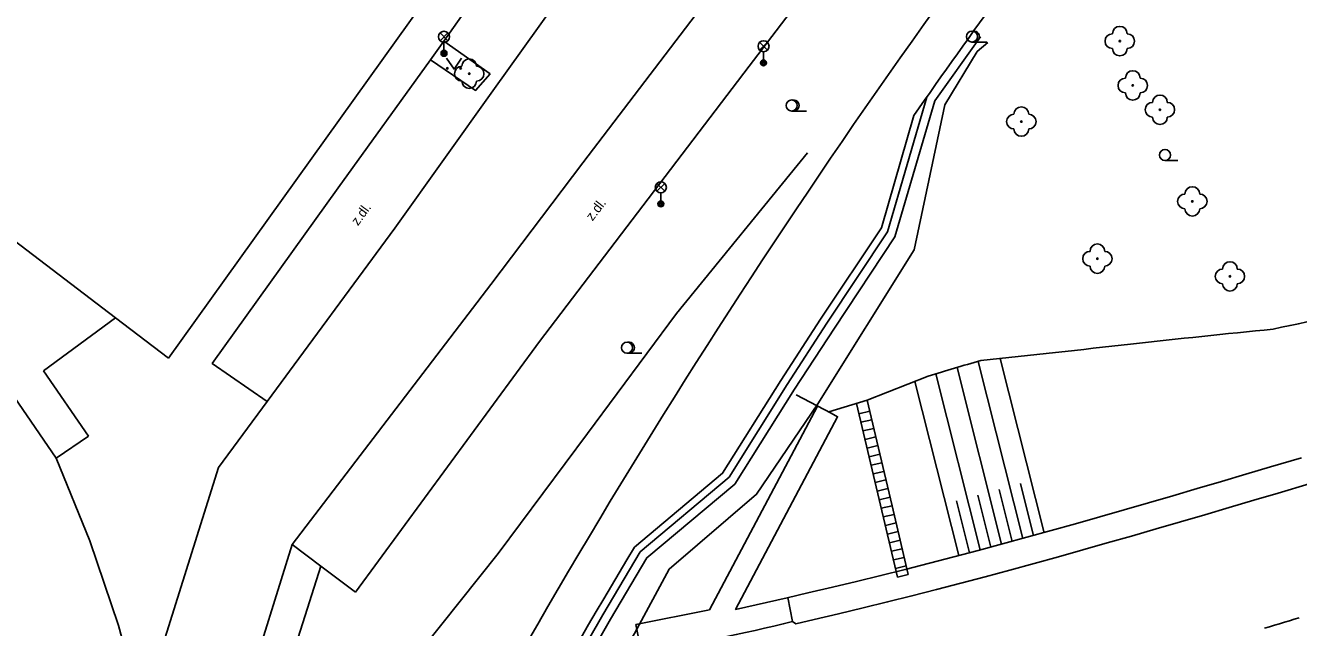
# Model space of a CAD drawing. Extents: x -595546 to -593986, y -1160845 to -1159202.
# Drawn here: x -595115 to -595028.6, y -1159537.8 to -1159496.9 of the extents above; entities that cross this region are included whole.
import ezdxf

# ---------------------------------------------------------------- set-up
doc = ezdxf.new("R2010")
doc.units = 0
for name, color, linetype in [('DOP - rozhrani ploch obecne', 7, 'Continuous'), ('Level 22', 7, 'Continuous'), ('Level 33', 7, 'Continuous'), ('Level 36', 7, 'Continuous'), ('TM - budovy zdene_ betonove - VP', 7, 'Continuous'), ('TM - chodniky - VP', 7, 'Continuous'), ('TM - komunikace - VP', 7, 'Continuous'), ('TM - letecke snimky - pomocna linie', 7, 'Continuous'), ('TM - popis povrchu', 7, 'Continuous'), ('TM - rozhrani mezi zpev. plochami mezi sebou - VP', 7, 'Continuous'), ('TM - rozhrani ploch obecne - VP', 7, 'Continuous'), ('TM - srafovani', 7, 'Continuous')]:
    doc.layers.add(name, color=color, linetype=linetype)

msp = doc.modelspace()

# ---------------------------------------------------------------- linework, layer by layer
at = {"layer": 'DOP - rozhrani ploch obecne'}
for p, q in [((-595060.298, -1159523.229), (-595062.663, -1159521.977)), ((-595058.574, -1159522.562), (-595055.79, -1159534.354)), ((-595057.197, -1159525.131), (-595057.854, -1159522.351)), ((-595061.225, -1159522.738), (-595068.546, -1159536.57)), ((-595057.68, -1159523.087), (-595058.41, -1159523.259)), ((-595057.542, -1159523.671), (-595058.272, -1159523.843)), ((-595057.404, -1159524.255), (-595058.134, -1159524.427)), ((-595057.266, -1159524.839), (-595057.996, -1159525.011)), ((-595056.163, -1159529.51), (-595057.197, -1159525.131)), ((-595057.128, -1159525.423), (-595057.858, -1159525.595)), ((-595056.99, -1159526.007), (-595057.72, -1159526.179)), ((-595056.852, -1159526.591), (-595057.582, -1159526.763)), ((-595056.715, -1159527.175), (-595057.444, -1159527.347)), ((-595056.577, -1159527.759), (-595057.307, -1159527.931)), ((-595056.439, -1159528.343), (-595057.169, -1159528.515)), ((-595056.301, -1159528.926), (-595057.031, -1159529.099)), ((-595056.163, -1159529.51), (-595056.893, -1159529.683)), ((-595055.06, -1159534.182), (-595056.163, -1159529.51)), ((-595056.025, -1159530.094), (-595056.755, -1159530.267)), ((-595055.887, -1159530.678), (-595056.617, -1159530.851)), ((-595055.749, -1159531.262), (-595056.479, -1159531.435)), ((-595055.611, -1159531.846), (-595056.341, -1159532.019)), ((-595055.473, -1159532.43), (-595056.203, -1159532.602)), ((-595055.335, -1159533.014), (-595056.065, -1159533.186)), ((-595055.198, -1159533.598), (-595055.927, -1159533.77)), ((-595055.06, -1159534.182), (-595055.79, -1159534.354)), ((-595062.906, -1159537.375), (-595063.243, -1159535.742)), ((-595068.546, -1159536.57), (-595073.534, -1159537.559)), ((-595073.534, -1159537.559), (-595071.32, -1159548.997))]:
    msp.add_line(p, q, dxfattribs=at)
for points in [[(-595098.952, -1159580.909), (-595092.778, -1159573.139), (-595087.909, -1159564.272), (-595083.393, -1159555.425), (-595078.813, -1159546.63), (-595073.627, -1159538.176), (-595071.28, -1159533.806), (-595065.351, -1159528.731), (-595061.209, -1159522.598), (-595054.67, -1159512.142), (-595052.585, -1159502.291), (-595050.379, -1159498.683), (-595049.657, -1159498.053)], [(-595075.266, -1159537.218), (-595072.794, -1159533.039), (-595066.837, -1159528.05), (-595062.777, -1159521.598), (-595060.066, -1159517.454), (-595055.977, -1159511.258), (-595053.256, -1159502.015), (-595050.168, -1159497.683)], [(-595089.002, -1159561.02), (-595085.494, -1159554.307), (-595080.726, -1159545.562), (-595075.784, -1159536.915), (-595073.258, -1159532.645), (-595067.221, -1159527.574), (-595063.281, -1159521.272), (-595060.589, -1159517.112), (-595056.475, -1159510.923), (-595053.808, -1159501.765)], [(-595109.306, -1159581.659), (-595107.897, -1159578.948), (-595106.199, -1159575.903), (-595102.221, -1159567.972), (-595098.157, -1159559.015), (-595094.096, -1159549.727), (-595089.293, -1159540.779), (-595082.893, -1159532.757), (-595076.821, -1159524.604), (-595070.788, -1159516.469), (-595061.896, -1159505.562)], [(-595060.462, -1159523.142), (-595057.854, -1159522.35), (-595053.703, -1159520.715)], [(-595060.462, -1159523.142), (-595059.855, -1159523.463), (-595066.779, -1159536.545), (-595063.281, -1159535.751)], [(-595028.393, -1159526.254), (-595030.494, -1159526.872), (-595032.154, -1159527.364), (-595033.808, -1159527.854), (-595035.462, -1159528.341), (-595037.115, -1159528.825), (-595038.767, -1159529.306), (-595040.418, -1159529.784), (-595042.069, -1159530.257), (-595043.719, -1159530.725), (-595045.369, -1159531.188), (-595047.018, -1159531.645), (-595048.667, -1159532.096), (-595050.316, -1159532.541), (-595051.965, -1159532.979), (-595053.615, -1159533.409), (-595055.264, -1159533.831), (-595056.914, -1159534.244), (-595058.564, -1159534.649), (-595060.214, -1159535.044), (-595061.865, -1159535.429), (-595063.281, -1159535.751)], [(-595088.47, -1159561.298), (-595084.964, -1159554.589), (-595080.202, -1159545.855), (-595075.265, -1159537.216)]]:
    msp.add_lwpolyline(points, dxfattribs=at)
for centre, radius, start, end in [((-594939.881, -1159929.939), 422.214, 101.10112, 102.36599), ((-594969.324, -1160140.209), 625.667, 95.59282, 96.484337), ((-593670.37, -1172048.154), 12604.244, 96.2382331, 96.2847093), ((-595024.561, -1159612.488), 96.289, 105.40811, 107.61671)]:
    msp.add_arc(centre, radius, start, end, dxfattribs=at)
at = {"layer": 'Level 22'}
for centre in [(-595040.71, -1159497.97), (-595084.85, -1159500.18), (-595039.83, -1159500.98), (-595037.99, -1159502.63), (-595047.39, -1159503.43), (-595035.79, -1159508.85), (-595042.23, -1159512.74), (-595033.24, -1159513.94)]:
    msp.add_circle(centre, 0.05, dxfattribs=at)
for centre, start, end in [((-595041.21, -1159497.97), 90, 270), ((-595040.71, -1159497.47), 0, 180), ((-595040.21, -1159497.97), 270, 90), ((-595040.71, -1159498.47), 180, 0), ((-595084.85, -1159499.68), 0, 180), ((-595085.35, -1159500.18), 90, 270), ((-595084.35, -1159500.18), 270, 90), ((-595039.83, -1159500.48), 0, 180), ((-595084.85, -1159500.68), 180, 0), ((-595040.33, -1159500.98), 90, 270), ((-595039.33, -1159500.98), 270, 90), ((-595039.83, -1159501.48), 180, 0), ((-595037.99, -1159502.13), 0, 180), ((-595047.39, -1159502.93), 0, 180), ((-595038.49, -1159502.63), 90, 270), ((-595037.49, -1159502.63), 270, 90), ((-595047.89, -1159503.43), 90, 270), ((-595046.89, -1159503.43), 270, 90), ((-595037.99, -1159503.13), 180, 0), ((-595047.39, -1159503.93), 180, 0), ((-595035.79, -1159508.35), 0, 180), ((-595036.29, -1159508.85), 90, 270), ((-595035.29, -1159508.85), 270, 90), ((-595035.79, -1159509.35), 180, 0), ((-595042.73, -1159512.74), 90, 270), ((-595042.23, -1159512.24), 0, 180), ((-595041.73, -1159512.74), 270, 90), ((-595033.24, -1159513.44), 0, 180), ((-595042.23, -1159513.24), 180, 0), ((-595033.74, -1159513.94), 90, 270), ((-595032.74, -1159513.94), 270, 90), ((-595033.24, -1159514.44), 180, 0)]:
    msp.add_arc(centre, 0.5, start, end, dxfattribs=at)
at = {"layer": 'Level 33'}
for p, q in [((-595086.825, -1159497.94), (-595086.295, -1159497.41)), ((-595086.825, -1159497.41), (-595086.295, -1159497.94)), ((-595086.56, -1159498.05), (-595086.56, -1159498.8)), ((-595065.145, -1159498.58), (-595064.615, -1159498.05)), ((-595065.145, -1159498.05), (-595064.615, -1159498.58)), ((-595064.88, -1159498.69), (-595064.88, -1159499.44)), ((-595072.115, -1159508.16), (-595071.585, -1159507.63)), ((-595072.115, -1159507.63), (-595071.585, -1159508.16)), ((-595071.85, -1159508.27), (-595071.85, -1159509.02))]:
    msp.add_line(p, q, dxfattribs=at)
for centre, radius in [((-595086.56, -1159497.675), 0.375), ((-595064.88, -1159498.315), 0.375), ((-595086.56, -1159498.8), 0.2), ((-595086.56, -1159498.8), 0.145), ((-595086.56, -1159498.8), 0.0876), ((-595064.88, -1159499.44), 0.2), ((-595064.88, -1159499.44), 0.145), ((-595064.88, -1159499.44), 0.0876), ((-595071.85, -1159507.895), 0.375), ((-595071.85, -1159509.02), 0.2), ((-595071.85, -1159509.02), 0.145), ((-595071.85, -1159509.02), 0.0876)]:
    msp.add_circle(centre, radius, dxfattribs=at)
at = {"layer": 'Level 36'}
for p, q in [((-595050.74, -1159498.035), (-595049.74, -1159498.035)), ((-595062.97, -1159502.715), (-595061.97, -1159502.715)), ((-595037.64, -1159506.075), (-595036.765, -1159506.075)), ((-595074.14, -1159519.155), (-595073.14, -1159519.155))]:
    msp.add_line(p, q, dxfattribs=at)
msp.add_lwpolyline([(-595086.38, -1159499.12), (-595085.88, -1159499.87), (-595085.38, -1159499.12)], dxfattribs=at)
for centre, radius in [((-595050.74, -1159497.66), 0.375), ((-595086.33, -1159499.82), 0.05), ((-595085.431, -1159499.82), 0.05), ((-595062.97, -1159502.34), 0.375), ((-595037.64, -1159505.7), 0.375), ((-595074.14, -1159518.78), 0.375)]:
    msp.add_circle(centre, radius, dxfattribs=at)
for centre in [(-595050.615, -1159497.66), (-595062.845, -1159502.34), (-595074.015, -1159518.78)]:
    msp.add_arc(centre, 0.375, 260.40593, 99.59407, dxfattribs=at)
at = {"layer": 'TM - budovy zdene_ betonove - VP'}
for points in [[(-595074.35, -1159476.35), (-595105.25, -1159519.49)], [(-595112.87, -1159526.28), (-595119.13, -1159517.15)], [(-595108.84, -1159516.75), (-595113.72, -1159520.34)], [(-595105.25, -1159519.49), (-595108.84, -1159516.75)], [(-595113.72, -1159520.34), (-595110.67, -1159524.79)], [(-595110.67, -1159524.79), (-595112.87, -1159526.28)]]:
    msp.add_lwpolyline(points, dxfattribs=at)
at = {"layer": 'TM - chodniky - VP'}
msp.add_lwpolyline([(-595087.47, -1159499.23), (-595086.58, -1159497.97)], dxfattribs=at)
at = {"layer": 'TM - komunikace - VP'}
for points in [[(-595080.23, -1159489), (-595086.58, -1159497.97)], [(-595060.29, -1159492.37), (-595065.85, -1159499.67), (-595073.06, -1159509.16), (-595080.08, -1159518.36)], [(-595086.58, -1159497.97), (-595083.42, -1159500.18)], [(-595087.47, -1159499.23), (-595093.74, -1159507.93)], [(-595083.42, -1159500.18), (-595084.42, -1159501.32), (-595087.47, -1159499.23)], [(-595073.644, -1159532.316), (-595067.659, -1159527.303), (-595063.702, -1159521.003), (-595061.008, -1159516.838), (-595056.889, -1159510.643), (-595054.693, -1159503.029)], [(-595080.08, -1159518.36), (-595092.56, -1159535.38)], [(-595101.85, -1159526.92), (-595098.55, -1159522.44)], [(-595107.06, -1159543.49), (-595101.85, -1159526.92)], [(-595027.863, -1159528.026), (-595029.97, -1159528.646), (-595031.628, -1159529.138), (-595033.285, -1159529.628), (-595034.941, -1159530.116), (-595036.596, -1159530.601), (-595038.252, -1159531.083), (-595039.907, -1159531.562), (-595041.562, -1159532.036), (-595043.216, -1159532.505), (-595044.871, -1159532.97), (-595046.527, -1159533.429), (-595048.182, -1159533.882), (-595049.838, -1159534.328), (-595051.495, -1159534.768), (-595053.152, -1159535.2), (-595054.81, -1159535.624), (-595056.468, -1159536.04), (-595058.128, -1159536.447), (-595059.788, -1159536.844), (-595061.45, -1159537.232), (-595062.686, -1159537.513), (-595062.907, -1159537.375)], [(-595099.97, -1159542.09), (-595096.85, -1159532.15)], [(-595028.537, -1159537.114), (-595028.873, -1159537.216), (-595029.208, -1159537.317), (-595029.544, -1159537.419), (-595029.88, -1159537.52), (-595030.216, -1159537.622), (-595030.552, -1159537.723), (-595030.888, -1159537.824)]]:
    msp.add_lwpolyline(points, dxfattribs=at)
for centre, radius, start, end in [((-594645.902, -1159788.321), 501.5, 142.72446, 152.84308), ((-594645.902, -1159788.321), 498.5, 142.72446, 145.08913), ((-595102.87, -1159397.074), 145.35, 226.89772, 273.54212), ((-595102.87, -1159397.074), 154.5, 228.34259, 273.54212), ((-594645.902, -1159788.321), 498.5, 149.09939, 152.84308), ((-595107.11, -1159353.312), 189.296, 280.33463, 283.50409)]:
    msp.add_arc(centre, radius, start, end, dxfattribs=at)
at = {"layer": 'TM - letecke snimky - pomocna linie'}
for points in [[(-595093.74, -1159507.93), (-595102.28, -1159519.85), (-595098.55, -1159522.44)], [(-595107.06, -1159543.49), (-595108.65, -1159537.64), (-595110.59, -1159531.9), (-595112.87, -1159526.28)], [(-595096.85, -1159532.15), (-595094.92, -1159533.61)], [(-595094.92, -1159533.61), (-595099.07, -1159546.71), (-595103.42, -1159560.74)], [(-595094.92, -1159533.61), (-595092.56, -1159535.38)]]:
    msp.add_lwpolyline(points, dxfattribs=at)
at = {"layer": 'TM - rozhrani mezi zpev. plochami mezi sebou - VP'}
for points in [[(-595083.24, -1159501.35), (-595075.98, -1159491.18), (-595068.27, -1159480.7)], [(-595064.22, -1159489.26), (-595077.13, -1159506.23)], [(-595083.24, -1159501.35), (-595089.9, -1159510.67)], [(-595077.13, -1159506.23), (-595083.39, -1159514.49)], [(-595098.55, -1159522.44), (-595089.9, -1159510.67)], [(-595096.85, -1159532.15), (-595083.39, -1159514.49)]]:
    msp.add_lwpolyline(points, dxfattribs=at)
at = {"layer": 'TM - rozhrani ploch obecne - VP'}
msp.add_lwpolyline([(-595108.84, -1159516.75), (-595123.01, -1159505.95)], dxfattribs=at)
at = {"layer": 'TM - srafovani'}
for p, q in [((-595047.29, -1159531.742), (-595050.316, -1159519.707)), ((-595045.844, -1159531.341), (-595048.818, -1159519.514)), ((-595050.191, -1159532.507), (-595053.196, -1159520.555)), ((-595048.743, -1159532.117), (-595051.755, -1159520.135)), ((-595051.641, -1159532.892), (-595054.613, -1159521.073)), ((-595048.013, -1159531.941), (-595048.904, -1159528.4)), ((-595046.567, -1159531.542), (-595047.457, -1159528.001)), ((-595050.916, -1159532.7), (-595051.8, -1159529.184)), ((-595049.467, -1159532.312), (-595050.351, -1159528.794))]:
    msp.add_line(p, q, dxfattribs=at)

# ---------------------------------------------------------------- texts
at = {"layer": 'TM - popis povrchu'}
for rotation, p in [(52.52384, (-595076.49, -1159510.22)), (53.97262, (-595092.4, -1159510.54))]:
    msp.add_text('z.dl.', height=0.65, rotation=rotation, dxfattribs=at).set_placement(p)

doc.saveas('drawing.dxf')
